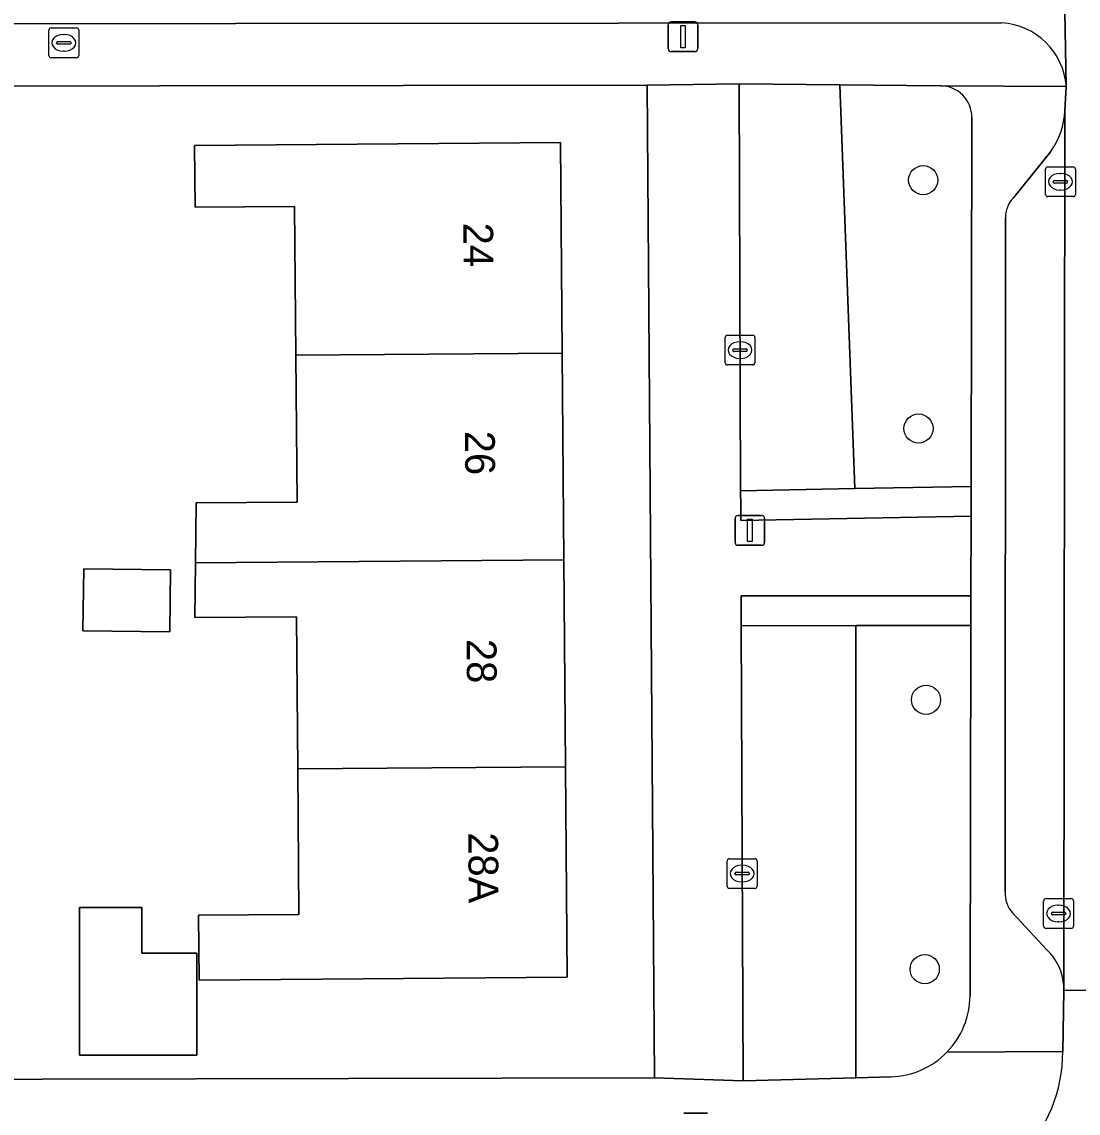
# Model space of a CAD drawing. Extents: x 160732 to 162107, y 387428 to 388479.
# Drawn here: x 161463.46 to 161498.92, y 388291.54 to 388328.17 of the extents above; entities that cross this region are included whole.
import ezdxf

# ---------------------------------------------------------------- set-up
doc = ezdxf.new("R2010")
doc.units = 0
for name, color, linetype in [('IMGEO_Boom', 7, 'Continuous'), ('IMGEO_Brandkraan', 7, 'Continuous'), ('IMGEO_Erf', 7, 'Continuous'), ('IMGEO_Fietspad_open', 7, 'Continuous'), ('IMGEO_Groenvoorziening', 7, 'Continuous'), ('IMGEO_Haag', 7, 'Continuous'), ('IMGEO_Kolk', 7, 'Continuous'), ('IMGEO_Lichtmast', 7, 'Continuous'), ('IMGEO_Pand', 7, 'Continuous'), ('IMGEO_Pand_nummerreeks', 7, 'Continuous'), ('IMGEO_Parkeervlak_open', 7, 'Continuous'), ('IMGEO_Rijbaan_lokaal_open', 7, 'Continuous'), ('IMGEO_Voetpad_open', 7, 'Continuous')]:
    doc.layers.add(name, color=color, linetype=linetype)

msp = doc.modelspace()

# ---------------------------------------------------------------- linework, layer by layer
at = {"layer": 'IMGEO_Boom'}
for centre in [(161493.718, 388322.853), (161493.561, 388314.516), (161493.814, 388305.412), (161493.771, 388296.37)]:
    msp.add_circle(centre, 0.489, dxfattribs=at)
at = {"layer": 'IMGEO_Brandkraan'}
for p, q in [((161464.369, 388327.035), (161464.369, 388327.887)), ((161464.444, 388327.961), (161465.296, 388327.961)), ((161465.37, 388327.887), (161465.37, 388327.035)), ((161464.671, 388327.504), (161465.069, 388327.504)), ((161464.857, 388327.741), (161464.882, 388327.741)), ((161464.628, 388327.455), (161464.628, 388327.467)), ((161465.066, 388327.418), (161464.668, 388327.418)), ((161464.88, 388327.181), (161464.855, 388327.181)), ((161465.112, 388327.467), (161465.112, 388327.455)), ((161465.296, 388326.961), (161464.444, 388326.961))]:
    msp.add_line(p, q, dxfattribs=at)
for points in [[(161464.369, 388327.035), (161464.369, 388327.887)], [(161464.444, 388327.961), (161465.296, 388327.961)], [(161465.37, 388327.887), (161465.37, 388327.035)], [(161465.296, 388326.961), (161464.444, 388326.961)]]:
    msp.add_lwpolyline(points, dxfattribs=at)
for centre, radius, start, end in [((161464.446, 388327.885), 0.0765, 91.552, 178.448), ((161464.446, 388327.885), 0.0765, 91.552, 178.448), ((161465.294, 388327.885), 0.0765, 1.552, 88.448), ((161465.294, 388327.885), 0.0765, 1.552, 88.448), ((161464.668, 388327.464), 0.0403, 85.8775, 175.7526), ((161465.073, 388327.466), 0.0386, 1.7309, 96.639), ((161464.665, 388327.454), 0.0366, 178.938, 274.7102), ((161465.069, 388327.461), 0.043, 264.8664, 352.4533), ((161464.446, 388327.037), 0.0765, 181.552, 268.448), ((161464.446, 388327.037), 0.0765, 181.552, 268.448), ((161465.294, 388327.037), 0.0765, 271.552, 358.448), ((161465.294, 388327.037), 0.0765, 271.552, 358.448)]:
    msp.add_arc(centre, radius, start, end, dxfattribs=at)
for centre, major_axis, ratio, start_param, end_param in [((161464.856, 388327.461), (-0.387, 0.002), 0.722429, 4.712389, 7.853982), ((161464.881, 388327.461), (-0.39, 0.002), 0.717154, 1.570796, 4.712389)]:
    msp.add_ellipse(centre, major_axis=major_axis, ratio=ratio, start_param=start_param, end_param=end_param, dxfattribs=at)
at = {"layer": 'IMGEO_Erf'}
for points in [[(161484.452, 388326.042), (161443.501, 388325.98), (161443.602, 388292.64), (161484.702, 388292.722)], [(161469.292, 388310.007), (161469.313, 388312.022), (161472.699, 388312.049), (161472.659, 388316.979), (161472.619, 388321.971), (161469.277, 388321.944), (161469.26, 388324.014), (161481.538, 388324.113), (161481.595, 388317.051), (161481.651, 388310.107), (161481.707, 388303.163), (161481.764, 388296.101), (161469.412, 388296.002), (161469.395, 388298.18), (161472.762, 388298.208), (161472.722, 388303.09), (161472.681, 388308.2), (161469.273, 388308.172)], [(161465.545, 388309.804), (161468.455, 388309.773), (161468.434, 388307.695), (161465.503, 388307.725)], [(161469.335, 388296.911), (161469.335, 388293.484), (161465.392, 388293.484), (161465.392, 388298.437), (161467.492, 388298.437), (161467.492, 388296.911)]]:
    msp.add_lwpolyline(points, close=True, dxfattribs=at)
at = {"layer": 'IMGEO_Fietspad_open'}
for points in [[(161498.524, 388325.994), (161498.41, 388332.285), (161494.405, 388331.285), (161380.67, 388331.128), (161373.367, 388331.118), (161371.614, 388331.233)], [(161369.2, 388327.935), (161380.605, 388328.029), (161496.353, 388328.13)]]:
    msp.add_lwpolyline(points, dxfattribs=at)
msp.add_arc((161496.219, 388325.822), 2.312, 4.2632, 86.668, dxfattribs=at)
at = {"layer": 'IMGEO_Groenvoorziening'}
for points in [[(161491.423, 388312.5), (161490.92, 388326.05), (161487.536, 388326.081), (161487.591, 388312.429)], [(161495.328, 388312.573), (161491.423, 388312.5), (161487.591, 388312.429), (161487.593, 388311.928), (161487.594, 388311.758), (161487.595, 388311.428), (161495.326, 388311.573), (161495.327, 388312.073)], [(161495.32, 388308.907), (161487.606, 388308.9), (161487.608, 388308.399), (161487.61, 388307.9), (161491.463, 388307.903), (161495.318, 388307.907), (161495.319, 388308.407)], [(161487.672, 388292.621), (161491.463, 388292.727), (161491.463, 388307.903), (161487.61, 388307.9)]]:
    msp.add_lwpolyline(points, close=True, dxfattribs=at)
for points in [[(161494.304, 388326.019), (161490.92, 388326.05)], [(161490.92, 388326.05), (161491.423, 388312.5)], [(161495.328, 388312.573), (161495.354, 388324.956)], [(161491.423, 388312.5), (161495.328, 388312.573)], [(161495.318, 388307.907), (161491.463, 388307.903), (161491.463, 388292.727), (161492.639, 388292.76)], [(161495.291, 388295.482), (161495.318, 388307.907)]]:
    msp.add_lwpolyline(points, dxfattribs=at)
for centre, radius, start, end in [((161494.294, 388324.959), 1.06, 359.8437, 89.4513), ((161492.56, 388295.489), 2.731, 315.7705, 359.8585), ((161492.56, 388295.491), 2.732, 271.6468, 315.7335)]:
    msp.add_arc(centre, radius, start, end, dxfattribs=at)
at = {"layer": 'IMGEO_Haag'}
for points in [[(161495.328, 388312.573), (161491.423, 388312.5), (161487.591, 388312.429), (161487.593, 388311.928), (161487.594, 388311.758), (161487.595, 388311.428), (161495.326, 388311.573), (161495.327, 388312.073)], [(161495.32, 388308.907), (161487.606, 388308.9), (161487.608, 388308.399), (161487.61, 388307.9), (161491.463, 388307.903), (161495.318, 388307.907), (161495.319, 388308.407)]]:
    msp.add_lwpolyline(points, close=True, dxfattribs=at)
at = {"layer": 'IMGEO_Kolk'}
for p, q in [((161497.826, 388322.373), (161497.826, 388323.225)), ((161497.901, 388323.299), (161498.753, 388323.299)), ((161498.827, 388323.225), (161498.827, 388322.373)), ((161498.085, 388322.793), (161498.085, 388322.805)), ((161498.523, 388322.756), (161498.125, 388322.756)), ((161498.128, 388322.842), (161498.526, 388322.842)), ((161498.314, 388323.079), (161498.339, 388323.079)), ((161498.569, 388322.805), (161498.569, 388322.793)), ((161498.337, 388322.519), (161498.312, 388322.519)), ((161498.753, 388322.299), (161497.901, 388322.299)), ((161487.145, 388317.649), (161487.997, 388317.649)), ((161487.07, 388316.723), (161487.07, 388317.575)), ((161487.558, 388317.429), (161487.583, 388317.429)), ((161488.071, 388317.575), (161488.071, 388316.723)), ((161487.329, 388317.143), (161487.329, 388317.155)), ((161487.767, 388317.106), (161487.369, 388317.106)), ((161487.372, 388317.192), (161487.77, 388317.192)), ((161487.813, 388317.155), (161487.813, 388317.143)), ((161487.997, 388316.649), (161487.145, 388316.649)), ((161487.581, 388316.869), (161487.556, 388316.869)), ((161487.217, 388300.08), (161488.069, 388300.08)), ((161487.142, 388299.154), (161487.142, 388300.006)), ((161487.63, 388299.86), (161487.655, 388299.86)), ((161488.143, 388300.006), (161488.143, 388299.154)), ((161487.401, 388299.574), (161487.401, 388299.586)), ((161487.839, 388299.537), (161487.441, 388299.537)), ((161487.444, 388299.623), (161487.842, 388299.623)), ((161487.653, 388299.3), (161487.628, 388299.3)), ((161487.885, 388299.586), (161487.885, 388299.574)), ((161488.069, 388299.08), (161487.217, 388299.08)), ((161497.763, 388297.813), (161497.763, 388298.665)), ((161497.838, 388298.739), (161498.69, 388298.739)), ((161498.764, 388298.665), (161498.764, 388297.813)), ((161498.022, 388298.233), (161498.022, 388298.245)), ((161498.46, 388298.196), (161498.062, 388298.196)), ((161498.065, 388298.282), (161498.463, 388298.282)), ((161498.251, 388298.519), (161498.276, 388298.519)), ((161498.506, 388298.245), (161498.506, 388298.233)), ((161498.274, 388297.959), (161498.249, 388297.959)), ((161498.69, 388297.739), (161497.838, 388297.739))]:
    msp.add_line(p, q, dxfattribs=at)
for points in [[(161497.826, 388322.373), (161497.826, 388323.225)], [(161497.901, 388323.299), (161498.753, 388323.299)], [(161498.827, 388323.225), (161498.827, 388322.373)], [(161498.753, 388322.299), (161497.901, 388322.299)], [(161487.145, 388317.649), (161487.997, 388317.649)], [(161487.07, 388316.723), (161487.07, 388317.575)], [(161488.071, 388317.575), (161488.071, 388316.723)], [(161487.997, 388316.649), (161487.145, 388316.649)], [(161487.217, 388300.08), (161488.069, 388300.08)], [(161487.142, 388299.154), (161487.142, 388300.006)], [(161488.143, 388300.006), (161488.143, 388299.154)], [(161488.069, 388299.08), (161487.217, 388299.08)], [(161497.763, 388297.813), (161497.763, 388298.665)], [(161497.838, 388298.739), (161498.69, 388298.739)], [(161498.764, 388298.665), (161498.764, 388297.813)], [(161498.69, 388297.739), (161497.838, 388297.739)]]:
    msp.add_lwpolyline(points, dxfattribs=at)
for centre, radius, start, end in [((161497.903, 388323.223), 0.0765, 91.552, 178.448), ((161497.903, 388323.223), 0.0765, 91.552, 178.448), ((161498.751, 388323.223), 0.0765, 1.552, 88.448), ((161498.751, 388323.223), 0.0765, 1.552, 88.448), ((161498.125, 388322.802), 0.0403, 85.8775, 175.7526), ((161498.122, 388322.792), 0.0366, 178.938, 274.7102), ((161498.526, 388322.799), 0.043, 264.8664, 352.4533), ((161498.53, 388322.804), 0.0386, 1.7309, 96.639), ((161497.903, 388322.375), 0.0765, 181.552, 268.448), ((161497.903, 388322.375), 0.0765, 181.552, 268.448), ((161498.751, 388322.375), 0.0765, 271.552, 358.448), ((161498.751, 388322.375), 0.0765, 271.552, 358.448), ((161487.147, 388317.573), 0.0765, 91.552, 178.448), ((161487.147, 388317.573), 0.0765, 91.552, 178.448), ((161487.995, 388317.573), 0.0765, 1.552, 88.448), ((161487.995, 388317.573), 0.0765, 1.552, 88.448), ((161487.369, 388317.152), 0.0403, 85.8775, 175.7526), ((161487.366, 388317.142), 0.0366, 178.938, 274.7102), ((161487.77, 388317.149), 0.043, 264.8664, 352.4533), ((161487.774, 388317.154), 0.0386, 1.7309, 96.639), ((161487.147, 388316.725), 0.0765, 181.552, 268.448), ((161487.147, 388316.725), 0.0765, 181.552, 268.448), ((161487.995, 388316.725), 0.0765, 271.552, 358.448), ((161487.995, 388316.725), 0.0765, 271.552, 358.448), ((161487.219, 388300.004), 0.0765, 91.552, 178.448), ((161487.219, 388300.004), 0.0765, 91.552, 178.448), ((161488.067, 388300.004), 0.0765, 1.552, 88.448), ((161488.067, 388300.004), 0.0765, 1.552, 88.448), ((161487.441, 388299.583), 0.0403, 85.8775, 175.7526), ((161487.438, 388299.573), 0.0366, 178.938, 274.7102), ((161487.842, 388299.58), 0.043, 264.8664, 352.4533), ((161487.846, 388299.585), 0.0386, 1.7309, 96.639), ((161487.219, 388299.156), 0.0765, 181.552, 268.448), ((161487.219, 388299.156), 0.0765, 181.552, 268.448), ((161488.067, 388299.156), 0.0765, 271.552, 358.448), ((161488.067, 388299.156), 0.0765, 271.552, 358.448), ((161497.84, 388298.663), 0.0765, 91.552, 178.448), ((161497.84, 388298.663), 0.0765, 91.552, 178.448), ((161498.688, 388298.663), 0.0765, 1.552, 88.448), ((161498.688, 388298.663), 0.0765, 1.552, 88.448), ((161498.062, 388298.242), 0.0403, 85.8775, 175.7526), ((161498.059, 388298.232), 0.0366, 178.938, 274.7102), ((161498.463, 388298.239), 0.043, 264.8664, 352.4533), ((161498.467, 388298.244), 0.0386, 1.7309, 96.639), ((161497.84, 388297.815), 0.0765, 181.552, 268.448), ((161497.84, 388297.815), 0.0765, 181.552, 268.448), ((161498.688, 388297.815), 0.0765, 271.552, 358.448), ((161498.688, 388297.815), 0.0765, 271.552, 358.448)]:
    msp.add_arc(centre, radius, start, end, dxfattribs=at)
for centre, major_axis, ratio, start_param, end_param in [((161498.313, 388322.799), (-0.387, 0.002), 0.722429, 4.712389, 7.853982), ((161498.338, 388322.799), (-0.39, 0.002), 0.717154, 1.570796, 4.712389), ((161487.557, 388317.149), (-0.387, 0.002), 0.722429, 4.712389, 7.853982), ((161487.582, 388317.149), (-0.39, 0.002), 0.717154, 1.570796, 4.712389), ((161487.629, 388299.58), (-0.387, 0.002), 0.722429, 4.712389, 7.853982), ((161487.654, 388299.58), (-0.39, 0.002), 0.717154, 1.570796, 4.712389), ((161498.25, 388298.239), (-0.387, 0.002), 0.722429, 4.712389, 7.853982), ((161498.275, 388298.239), (-0.39, 0.002), 0.717154, 1.570796, 4.712389)]:
    msp.add_ellipse(centre, major_axis=major_axis, ratio=ratio, start_param=start_param, end_param=end_param, dxfattribs=at)
at = {"layer": 'IMGEO_Lichtmast'}
for p, q in [((161485.161, 388327.267), (161485.161, 388328.067)), ((161485.161, 388328.067), (161485.161, 388327.267)), ((161485.261, 388328.167), (161486.051, 388328.167)), ((161486.051, 388328.167), (161485.261, 388328.167)), ((161486.151, 388328.067), (161486.151, 388327.267)), ((161486.151, 388327.267), (161486.151, 388328.067)), ((161486.051, 388327.167), (161485.261, 388327.167)), ((161485.261, 388327.167), (161486.051, 388327.167)), ((161487.404, 388310.698), (161487.404, 388311.498)), ((161487.404, 388311.498), (161487.404, 388310.698)), ((161487.504, 388311.598), (161488.294, 388311.598)), ((161488.294, 388311.598), (161487.504, 388311.598)), ((161488.394, 388311.498), (161488.394, 388310.698)), ((161488.394, 388310.698), (161488.394, 388311.498)), ((161488.294, 388310.598), (161487.504, 388310.598)), ((161487.504, 388310.598), (161488.294, 388310.598)), ((161485.688, 388291.539), (161486.478, 388291.539)), ((161486.478, 388291.539), (161485.688, 388291.539))]:
    msp.add_line(p, q, dxfattribs=at)
for points in [[(161485.581, 388328.042), (161485.731, 388328.042), (161485.731, 388327.292), (161485.581, 388327.292), (161485.581, 388328.042)], [(161487.824, 388311.473), (161487.974, 388311.473), (161487.974, 388310.723), (161487.824, 388310.723), (161487.824, 388311.473)]]:
    msp.add_lwpolyline(points, dxfattribs=at)
for centre, start, end in [((161485.261, 388328.067), 90, 180), ((161485.261, 388328.067), 90, 180), ((161486.051, 388328.067), 0, 90), ((161486.051, 388328.067), 360, 90), ((161485.261, 388327.267), 180, 270), ((161485.261, 388327.267), 180, 270), ((161486.051, 388327.267), 270, 0), ((161486.051, 388327.267), 270, 0), ((161487.504, 388311.498), 90, 180), ((161487.504, 388311.498), 90, 180), ((161488.294, 388311.498), 0, 90), ((161488.294, 388311.498), 360, 90), ((161487.504, 388310.698), 180, 270), ((161487.504, 388310.698), 180, 270), ((161488.294, 388310.698), 270, 0), ((161488.294, 388310.698), 270, 0)]:
    msp.add_arc(centre, 0.1, start, end, dxfattribs=at)
at = {"layer": 'IMGEO_Pand'}
for points in [[(161481.595, 388317.051), (161481.538, 388324.113), (161469.26, 388324.014), (161469.277, 388321.944), (161472.619, 388321.971), (161472.659, 388316.979)], [(161472.659, 388316.979), (161472.699, 388312.049), (161469.313, 388312.022), (161469.292, 388310.007), (161481.651, 388310.107), (161481.595, 388317.051)], [(161469.292, 388310.007), (161469.273, 388308.172), (161472.681, 388308.2), (161472.722, 388303.09), (161481.707, 388303.163), (161481.651, 388310.107)], [(161465.545, 388309.804), (161465.503, 388307.725), (161468.434, 388307.695), (161468.455, 388309.773)], [(161472.722, 388303.09), (161472.762, 388298.208), (161469.395, 388298.18), (161469.412, 388296.002), (161481.764, 388296.101), (161481.707, 388303.163)], [(161469.335, 388296.911), (161467.492, 388296.911), (161467.492, 388298.437), (161465.392, 388298.437), (161465.392, 388293.484), (161469.335, 388293.484)]]:
    msp.add_lwpolyline(points, close=True, dxfattribs=at)
at = {"layer": 'IMGEO_Parkeervlak_open'}
for points in [[(161498.438, 388295.804), (161498.476, 388325.179)], [(161498.008, 388323.818), (161496.75, 388322.256)], [(161496.487, 388321.584), (161496.473, 388298.969)], [(161496.726, 388298.256), (161497.857, 388297.031)]]:
    msp.add_lwpolyline(points, dxfattribs=at)
for centre, radius, start, end in [((161495.905, 388325.302), 2.574, 324.7915, 357.2559), ((161497.372, 388321.625), 0.886, 134.5978, 182.6545), ((161497.381, 388298.89), 0.911, 175.0071, 224.0662), ((161496.659, 388295.713), 1.781, 2.9361, 47.7402)]:
    msp.add_arc(centre, radius, start, end, dxfattribs=at)
at = {"layer": 'IMGEO_Rijbaan_lokaal_open'}
for points in [[(161547.904, 388334.224), (161506.237, 388334.199), (161505.827, 388334.181), (161498.41, 388332.285), (161498.524, 388325.994), (161498.476, 388325.179), (161498.438, 388295.804), (161498.44, 388295.651), (161503.458, 388295.736), (161503.448, 388322.903)], [(161503.458, 388295.736), (161498.44, 388295.651), (161498.405, 388293.604)]]:
    msp.add_lwpolyline(points, dxfattribs=at)
msp.add_arc((161493.375, 388293.608), 5.03, 272.9852, 359.953, dxfattribs=at)
at = {"layer": 'IMGEO_Voetpad_open'}
for points in [[(161496.353, 388328.13), (161380.605, 388328.029), (161369.2, 388327.935)], [(161367.389, 388325.998), (161370.789, 388325.74), (161370.805, 388325.738), (161377.048, 388325.787), (161381.033, 388325.891), (161400.452, 388325.938), (161402.11, 388325.942), (161421.957, 388325.99), (161424.893, 388325.897), (161437.492, 388325.902), (161443.501, 388325.98), (161484.452, 388326.042), (161487.536, 388326.081), (161490.92, 388326.05), (161494.304, 388326.019), (161494.319, 388326.021), (161498.524, 388325.994)], [(161498.476, 388325.179), (161498.524, 388325.994), (161494.319, 388326.021), (161494.304, 388326.019)], [(161495.354, 388324.956), (161495.328, 388312.573), (161495.327, 388312.073), (161495.326, 388311.573), (161495.32, 388308.907), (161495.319, 388308.407), (161495.318, 388307.907), (161495.291, 388295.482)], [(161496.75, 388322.256), (161498.008, 388323.818)], [(161496.473, 388298.969), (161496.487, 388321.584)], [(161497.857, 388297.031), (161496.726, 388298.256)], [(161494.517, 388293.584), (161498.405, 388293.604), (161498.44, 388295.651), (161498.438, 388295.804)], [(161498.405, 388293.604), (161494.517, 388293.584)], [(161492.639, 388292.76), (161491.463, 388292.727), (161487.672, 388292.621), (161484.702, 388292.722), (161443.602, 388292.64), (161440.766, 388292.644), (161428.231, 388292.642), (161422.051, 388292.658), (161402.191, 388292.571), (161400.532, 388292.564), (161381.117, 388292.478), (161377.097, 388292.471), (161377.044, 388292.479), (161372.865, 388292.438)]]:
    msp.add_lwpolyline(points, dxfattribs=at)
msp.add_lwpolyline([(161495.326, 388311.573), (161487.595, 388311.428), (161487.594, 388311.758), (161487.593, 388311.928), (161487.591, 388312.429), (161487.536, 388326.081), (161484.452, 388326.042), (161484.702, 388292.722), (161487.672, 388292.621), (161487.61, 388307.9), (161487.608, 388308.399), (161487.606, 388308.9), (161495.32, 388308.907)], close=True, dxfattribs=at)
for centre, radius, start, end in [((161496.219, 388325.822), 2.312, 4.2632, 86.668), ((161494.294, 388324.959), 1.06, 359.8437, 89.4513), ((161495.905, 388325.302), 2.574, 324.7915, 357.2559), ((161497.372, 388321.625), 0.886, 134.5978, 182.6545), ((161497.381, 388298.89), 0.911, 175.0071, 224.0662), ((161496.659, 388295.713), 1.781, 2.9361, 47.7402), ((161492.56, 388295.489), 2.731, 315.7705, 359.8585), ((161492.56, 388295.491), 2.732, 271.6468, 315.7335), ((161493.375, 388293.608), 5.03, 272.9852, 359.953)]:
    msp.add_arc(centre, radius, start, end, dxfattribs=at)

# ---------------------------------------------------------------- texts
at = {"layer": 'IMGEO_Pand_nummerreeks'}
for s, rotation, p in [('24', 270.4622, (161478.279, 388321.421)), ('26', 270.4622, (161478.336, 388314.438)), ('28', 270.4622, (161478.392, 388307.451)), ('28A', 270.4624, (161478.446, 388300.962))]:
    msp.add_text(s, height=1, rotation=rotation, dxfattribs=at).set_placement(p)

doc.saveas('drawing.dxf')
